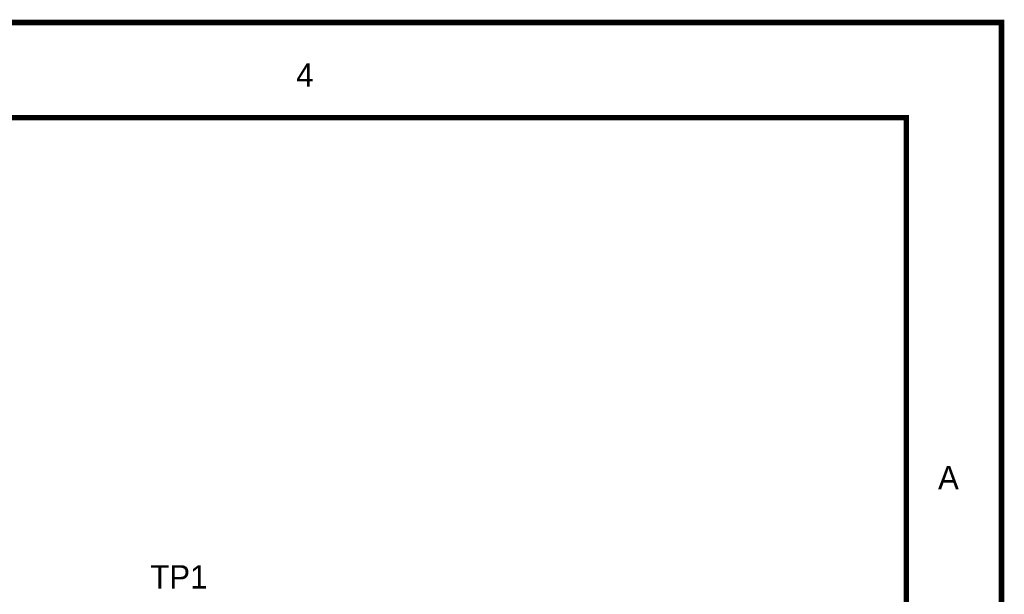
# Model space of a CAD drawing. Header units: inches. Extents: x 0 to 292, y 0 to 193.
# Tile 270 of 270: x 240 to 292, y 162 to 193. Entities that reach past the tile are written whole.
import ezdxf

# ---------------------------------------------------------------- set-up
doc = ezdxf.new("R2010")
doc.units = ezdxf.units.IN
doc.layers.add('Sheet', color=255, linetype='Continuous')

msp = doc.modelspace()

# ---------------------------------------------------------------- linework, layer by layer
at = {"layer": 'Sheet'}
for points in [[(0.058, 193.04, 0.3, 0.3, 0), (292.061, 193.04, 0.3, 0.3, 0), (292.061, 0, 0.3, 0.3, 0), (0.058, 0, 0.3, 0.3, 0), (0.058, 193.04, 0.3, 0.3, 0)], [(0.058, 193.04, 0.0991, 0.0991, 0), (0.058, 0, 0.0991, 0.0991, 0), (292.061, 0, 0.0991, 0.0991, 0), (292.061, 193.04, 0.0991, 0.0991, 0), (0.058, 193.04, 0.0991, 0.0991, 0), (0.058, 193.04, 0.0991, 0.0991, 0)], [(5.144, 187.953, 0.3, 0.3, 0), (286.976, 187.953, 0.3, 0.3, 0), (286.976, 5.068, 0.3, 0.3, 0), (5.144, 5.068, 0.3, 0.3, 0), (5.144, 187.953, 0.3, 0.3, 0)], [(5.144, 187.953, 0.0991, 0.0991, 0), (5.144, 5.068, 0.0991, 0.0991, 0), (286.976, 5.068, 0.0991, 0.0991, 0), (286.976, 187.953, 0.0991, 0.0991, 0), (5.144, 187.953, 0.0991, 0.0991, 0), (5.144, 187.953, 0.0991, 0.0991, 0)]]:
    msp.add_lwpolyline(points, format="xyseb", close=True, dxfattribs=at)
for points in [[(292.061, 193.04, 0.3, 0.3, 0), (286.976, 193.04, 0.3, 0.3, 0)], [(292.061, 193.04, 0.3, 0.3, 0), (292.061, 187.953, 0.3, 0.3, 0)]]:
    msp.add_lwpolyline(points, format="xyseb", dxfattribs=at)

# ---------------------------------------------------------------- texts
for s, height, p in [('4', 1.247, (254.38, 189.61)), ('A', 1.247, (288.671, 168.091)), ('TP1', 1.2474, (246.586, 162.79))]:
    msp.add_text(s, height=height, dxfattribs=at).set_placement(p)

doc.saveas('drawing.dxf')
